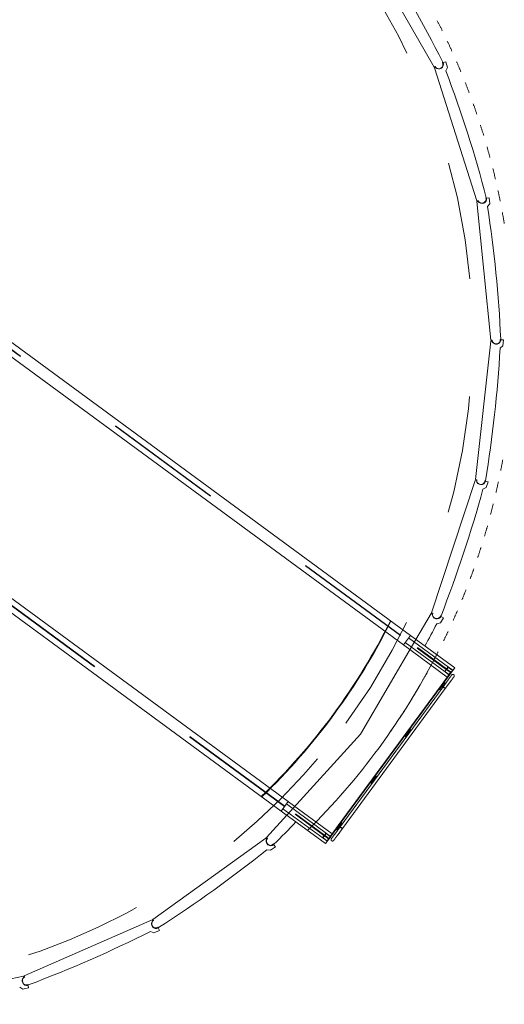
# Model space of a CAD drawing. Header units: metres. Extents: x 135583 to 135939, y 457896 to 458258.
# Tile 429 of 599: x 135759 to 135767, y 458026 to 458042. Entities that reach past the tile are written whole.
import ezdxf

# ---------------------------------------------------------------- set-up
doc = ezdxf.new("R2010")
doc.units = ezdxf.units.M
doc.linetypes.add('Hidden', pattern=[4, 2, -2])
doc.layers.add('NIEUWE INSTALLATIE', color=250, linetype='Continuous', lineweight=0)

msp = doc.modelspace()

# ---------------------------------------------------------------- linework, layer by layer
at = {"layer": 'NIEUWE INSTALLATIE', "linetype": 'Hidden'}
for p, q in [((135747.4239381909, 458045.0635099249), (135765.2614878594, 458031.9586096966)), ((135747.4277866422, 458045.0687481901), (135765.2653363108, 458031.9638479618)), ((135763.1892448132, 458029.1380053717), (135745.3516951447, 458042.2429056)), ((135763.1930932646, 458029.1432436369), (135745.3555435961, 458042.2481438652)), ((135765.7284684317, 458041.6765486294), (135765.7252904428, 458041.6821211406)), ((135765.7284684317, 458041.6765486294), (135765.7252904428, 458041.6821211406)), ((135765.676117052, 458032.4143536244), (135765.6793539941, 458032.4198920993)), ((135765.676117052, 458032.4143536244), (135765.6793539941, 458032.4198920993)), ((135764.4789750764, 458030.3660189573), (135765.4175795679, 458031.9719906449)), ((135764.4789750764, 458030.3660189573), (135765.4175795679, 458031.9719906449)), ((135765.9560737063, 458031.3282569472), (135765.9466613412, 458031.3351720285)), ((135765.9560737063, 458031.3282569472), (135765.9466613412, 458031.3351720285)), ((135763.226981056, 458028.9902884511), (135764.4789750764, 458030.3660189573)), ((135763.226981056, 458028.9902884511), (135764.4789750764, 458030.3660189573)), ((135763.2504159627, 458029.221183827), (135763.2526446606, 458029.2195464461)), ((135763.2504159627, 458029.221183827), (135763.2526446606, 458029.2195464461)), ((135763.9950275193, 458028.6741322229), (135764.0022445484, 458028.6688300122)), ((135763.9950275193, 458028.6741322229), (135764.0022445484, 458028.6688300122)), ((135762.8725932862, 458028.6028576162), (135762.8778030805, 458028.6066006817)), ((135762.8725932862, 458028.6028576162), (135762.8778030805, 458028.6066006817)), ((135762.8778030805, 458028.6066006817), (135762.8821208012, 458028.6113451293)), ((135762.8778030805, 458028.6066006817), (135762.8821208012, 458028.6113451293)), ((135760.9458169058, 458027.2185322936), (135760.9510267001, 458027.2222753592)), ((135760.9458169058, 458027.2185322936), (135760.9510267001, 458027.2222753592))]:
    msp.add_line(p, q, dxfattribs=at)
at = {"layer": 'NIEUWE INSTALLATIE'}
for p, q in [((135747.4850693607, 458045.1467177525), (135765.3226190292, 458032.0418175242)), ((135765.2042051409, 458031.8806401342), (135747.3666554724, 458044.9855403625)), ((135764.5531541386, 458043.7374282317), (135765.7252658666, 458041.6821642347)), ((135745.4128263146, 458042.3261134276), (135763.2503759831, 458029.2212131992)), ((135763.1319620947, 458029.0600358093), (135745.2944124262, 458042.1649360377)), ((135765.8664241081, 458041.7626664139), (135765.8729391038, 458041.766381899)), ((135765.9223416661, 458041.7762317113), (135765.8794709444, 458041.7625532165)), ((135765.9527383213, 458041.6809634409), (135765.9223416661, 458041.7762317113)), ((135765.7252658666, 458041.6821642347), (135765.7448108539, 458041.6933106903)), ((135765.7494871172, 458041.6764692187), (135765.7304334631, 458041.6703898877)), ((135765.7304334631, 458041.6703898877), (135766.4496183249, 458039.416342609)), ((135765.9235460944, 458041.6244142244), (135765.9527383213, 458041.6809634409)), ((135766.4496183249, 458039.416342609), (135766.4710536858, 458039.4231818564)), ((135766.4721262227, 458039.4057361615), (135766.4522249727, 458039.4037511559)), ((135766.4522249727, 458039.4037511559), (135766.6870511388, 458037.0494332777)), ((135766.6044292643, 458039.4657371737), (135766.6115743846, 458039.4680169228)), ((135766.6619452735, 458039.4673801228), (135766.617167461, 458039.4629138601)), ((135766.6315587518, 458039.3186297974), (135766.6718703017, 458039.3678738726)), ((135766.6718703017, 458039.3678738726), (135766.6619452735, 458039.4673801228)), ((135766.6869829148, 458037.0365750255), (135766.427187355, 458034.6848815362)), ((135766.7068619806, 458037.0343789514), (135766.6869829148, 458037.0365750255)), ((135766.6870511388, 458037.0494332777), (135766.7094400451, 458037.051666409)), ((135766.8487487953, 458037.0655614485), (135766.856211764, 458037.0663058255)), ((135766.90534953, 458037.0552102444), (135766.8606216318, 458037.060151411)), ((135766.8943691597, 458036.9558149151), (135766.90534953, 458037.0552102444)), ((135766.844700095, 458036.9160281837), (135766.8943691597, 458036.9558149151)), ((135766.427187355, 458034.6848815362), (135766.4495513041, 458034.6824109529)), ((135766.4244472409, 458034.6723184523), (135765.6813842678, 458032.4260296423)), ((135766.443435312, 458034.6660372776), (135766.4244472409, 458034.6723184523)), ((135766.5536548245, 458034.5216146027), (135766.6105106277, 458034.5502051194)), ((135766.588704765, 458034.6670384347), (135766.5961594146, 458034.6662149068)), ((135766.6419165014, 458034.6451454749), (135766.5991933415, 458034.6592781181)), ((135766.6105106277, 458034.5502051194), (135766.6419165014, 458034.6451454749)), ((135765.6760920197, 458032.4143107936), (135765.4176046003, 458031.9720334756)), ((135765.6933592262, 458032.4042190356), (135765.6760920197, 458032.4143107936)), ((135765.6813842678, 458032.4260296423), (135765.7027458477, 458032.4189633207)), ((135765.8327006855, 458032.2561811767), (135765.8831594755, 458032.3425172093)), ((135765.8356623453, 458032.3749950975), (135765.842782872, 458032.3726396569)), ((135765.8831594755, 458032.3425172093), (135765.8443082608, 458032.3652236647)), ((135765.7711430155, 458032.2400364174), (135765.8327006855, 458032.2561811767)), ((135765.3226190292, 458032.0418175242), (135765.2042051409, 458031.8806401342)), ((135765.3226190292, 458032.0418175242), (135766.0744875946, 458031.4894343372)), ((135765.9466213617, 458031.3352014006), (135765.2042051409, 458031.8806401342)), ((135765.2338086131, 458031.9209344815), (135765.9131473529, 458031.4218375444)), ((135765.9723542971, 458031.5024262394), (135765.2930155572, 458032.0015231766)), ((135765.4385857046, 458031.8263278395), (135765.9317316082, 458031.4640231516)), ((135765.9376523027, 458031.4720820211), (135765.4445063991, 458031.8343867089)), ((135765.9940468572, 458031.3934239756), (135765.8460294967, 458031.1919522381)), ((135765.8524765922, 458031.1872156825), (135765.9916210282, 458031.3766101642)), ((135765.9583747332, 458031.5002880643), (135765.9110091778, 458031.4358171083)), ((135765.9131473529, 458031.4218375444), (135765.9776183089, 458031.3744719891)), ((135765.9150386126, 458031.4328567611), (135765.9624041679, 458031.4973277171)), ((135765.9805786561, 458031.3785014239), (135765.9161077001, 458031.4258669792)), ((135765.935761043, 458031.4610628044), (135766.0082908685, 458031.4077765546)), ((135766.0142115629, 458031.4158354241), (135765.9472576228, 458031.4650251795)), ((135765.9693939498, 458031.4983968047), (135766.0338649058, 458031.4510312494)), ((135766.0368252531, 458031.4550606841), (135765.9723542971, 458031.5024262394)), ((135765.9801622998, 458031.3738318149), (135765.9775019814, 458031.3748685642)), ((135766.0349339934, 458031.4440414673), (135765.9875684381, 458031.3795705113)), ((135765.9915978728, 458031.3766101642), (135766.0389634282, 458031.4410811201)), ((135766.0744875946, 458031.4894343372), (135766.0389634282, 458031.4410811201)), ((135765.8460144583, 458031.1919632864), (135764.0994096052, 458028.814596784)), ((135764.1058567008, 458028.8098602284), (135765.852461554, 458031.1872267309)), ((135765.8161302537, 458031.1208534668), (135765.9049406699, 458031.2417365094)), ((135765.8460144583, 458031.1919632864), (135765.852461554, 458031.1872267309)), ((135765.8460294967, 458031.1919522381), (135765.8524765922, 458031.1872156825)), ((135765.863495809, 458031.1853244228), (135765.8575751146, 458031.1772655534)), ((135765.8575751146, 458031.1772655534), (135765.8741145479, 458031.165114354)), ((135765.8800352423, 458031.1731732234), (135765.863495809, 458031.1853244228)), ((135765.965463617, 458031.2903366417), (135765.8766532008, 458031.1694535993)), ((135765.9049406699, 458031.2417365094), (135765.8968818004, 458031.2476572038)), ((135765.9155775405, 458031.1408566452), (135766.0043879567, 458031.2617396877)), ((135765.965463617, 458031.2903366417), (135765.9660734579, 458031.2911667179)), ((135765.8766784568, 458031.1694350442), (135764.1300736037, 458028.7920685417)), ((135764.1689979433, 458028.7634715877), (135765.9156027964, 458031.1408380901)), ((135765.8080713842, 458031.1267741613), (135765.8161302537, 458031.1208534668)), ((135765.8766784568, 458031.1694350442), (135765.8773416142, 458031.1689478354)), ((135765.8823787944, 458031.1652471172), (135765.8863415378, 458031.1623357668)), ((135765.8864095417, 458031.1622858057), (135765.8910354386, 458031.1588872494)), ((135765.8911034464, 458031.1588372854), (135765.9156027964, 458031.1408380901)), ((135765.233928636, 458030.328397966), (135765.3227390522, 458030.4492810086)), ((135765.2812941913, 458030.3928689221), (135765.2753734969, 458030.3848100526)), ((135765.2753734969, 458030.3848100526), (135765.2919129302, 458030.3726588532)), ((135765.2978336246, 458030.3807177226), (135765.2812941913, 458030.3928689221)), ((135765.3227390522, 458030.4492810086), (135765.3146801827, 458030.4552017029)), ((135765.2258697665, 458030.3343186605), (135765.233928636, 458030.328397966)), ((135764.6436681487, 458029.5418631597), (135764.6517270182, 458029.5359424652)), ((135764.6517270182, 458029.5359424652), (135764.7405374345, 458029.6568255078)), ((135764.6990925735, 458029.6004134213), (135764.6931718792, 458029.5923545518)), ((135764.6931718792, 458029.5923545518), (135764.7097113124, 458029.5802033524)), ((135764.7156320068, 458029.5882622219), (135764.6990925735, 458029.6004134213)), ((135764.7405374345, 458029.6568255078), (135764.732478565, 458029.6627462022)), ((135763.2503759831, 458029.2212131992), (135763.1319620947, 458029.0600358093)), ((135763.8999626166, 458028.6819311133), (135763.220772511, 458029.1809188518)), ((135763.2526846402, 458029.2195170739), (135763.9949875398, 458028.6741615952)), ((135763.8838306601, 458028.5076526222), (135763.1319620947, 458029.0600358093)), ((135763.1615655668, 458029.1003301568), (135763.8407556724, 458028.6013424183)), ((135763.3663426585, 458029.0057235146), (135763.8540128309, 458028.6474417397)), ((135763.8652606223, 458028.6515868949), (135763.3722633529, 458029.013782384)), ((135763.2269476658, 458028.9902517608), (135762.8821541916, 458028.6113818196)), ((135764.0695254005, 458028.7434869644), (135764.1583358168, 458028.864370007)), ((135764.1583358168, 458028.864370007), (135764.1502769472, 458028.8702907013)), ((135763.8859830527, 458028.6797929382), (135763.8386174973, 458028.6153219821)), ((135763.8426469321, 458028.6123616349), (135763.8900124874, 458028.676832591)), ((135763.8970022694, 458028.6779016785), (135763.9614732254, 458028.6305361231)), ((135763.9644335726, 458028.6345655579), (135763.8999626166, 458028.6819311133)), ((135764.0994246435, 458028.8145857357), (135763.9514072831, 458028.6131139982)), ((135763.9578543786, 458028.6083774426), (135764.105871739, 458028.8098491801)), ((135764.1300483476, 458028.7920870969), (135764.0412379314, 458028.6712040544)), ((135764.061466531, 458028.7494076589), (135764.0695254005, 458028.7434869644)), ((135764.0801622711, 458028.6426071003), (135764.1689726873, 458028.7634901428)), ((135764.1058567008, 458028.8098602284), (135764.0994096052, 458028.814596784)), ((135764.105871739, 458028.8098491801), (135764.0994246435, 458028.8145857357)), ((135764.1168909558, 458028.8079579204), (135764.1109702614, 458028.799899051)), ((135764.1109702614, 458028.799899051), (135764.1275096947, 458028.7877478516)), ((135764.1334303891, 458028.795806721), (135764.1168909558, 458028.8079579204)), ((135764.1689979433, 458028.7634715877), (135764.1444985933, 458028.7814707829)), ((135764.1495105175, 458028.7777886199), (135764.1545476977, 458028.7740879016)), ((135762.8725529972, 458028.6028286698), (135760.9510669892, 458027.2223043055)), ((135762.8842226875, 458028.5865861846), (135762.8725529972, 458028.6028286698)), ((135762.8821541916, 458028.6113818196), (135762.898794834, 458028.5962378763)), ((135763.0023366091, 458028.5020088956), (135763.0078834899, 458028.4969609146)), ((135763.8407556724, 458028.6013424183), (135763.9052266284, 458028.5539768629)), ((135763.9081869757, 458028.5580062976), (135763.8437160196, 458028.605371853)), ((135763.8690938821, 458028.6363619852), (135763.935899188, 458028.5872814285)), ((135763.9418198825, 458028.5953402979), (135763.8750145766, 458028.6444208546)), ((135763.9578312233, 458028.6083774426), (135763.8838306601, 458028.5076526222)), ((135763.9625423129, 458028.6235463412), (135763.9151767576, 458028.5590753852)), ((135763.9192061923, 458028.5561150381), (135763.9665717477, 458028.620585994)), ((135763.9641689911, 458028.634448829), (135763.9659535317, 458028.6322200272)), ((135764.0801622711, 458028.6426071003), (135764.0795524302, 458028.6417770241)), ((135762.8885026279, 458028.4049603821), (135762.951305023, 458028.3946715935)), ((135762.951305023, 458028.3946715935), (135763.0325174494, 458028.4530200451)), ((135763.0325174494, 458028.4530200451), (135763.0062606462, 458028.489565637)), ((135760.9398973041, 458027.2159342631), (135758.7733732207, 458026.2650770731)), ((135760.9479349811, 458027.1976204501), (135760.9398973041, 458027.2159342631)), ((135760.9510669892, 458027.2223043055), (135760.9641953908, 458027.2040315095)), ((135760.9143592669, 458027.0190737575), (135760.9736501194, 458026.9959524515)), ((135760.9736501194, 458026.9959524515), (135761.0652191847, 458027.0361408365)), ((135761.045883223, 458027.0903341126), (135761.0502593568, 458027.0842431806)), ((135761.0652191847, 458027.0361408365), (135761.0471344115, 458027.0773469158)), ((135758.7611232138, 458026.2611685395), (135756.4442485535, 458025.7815355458)), ((135758.7651775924, 458026.2415838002), (135758.7611232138, 458026.2611685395)), ((135758.7733732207, 458026.2650770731), (135758.7824156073, 458026.2444740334)), ((135758.6952136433, 458026.0739195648), (135758.7484016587, 458026.0389762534)), ((135758.7484016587, 458026.0389762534), (135758.8463253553, 458026.0592481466)), ((135758.8463253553, 458026.0592481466), (135758.8372030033, 458026.10331381)), ((135758.8386793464, 458026.1162773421), (135758.8416934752, 458026.1094096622))]:
    msp.add_line(p, q, dxfattribs=at)
at = {"layer": 'NIEUWE INSTALLATIE', "flags": 128}
for points in [[(135766.0246705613, 458031.3709253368), (135766.024623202, 458031.3708608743), (135766.0244812, 458031.3706675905), (135766.0242447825, 458031.3703457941), (135766.0239143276, 458031.3698960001), (135766.0234903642, 458031.3693189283), (135766.0229735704, 458031.3686155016), (135766.0223647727, 458031.3677868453), (135766.0216649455, 458031.3668342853), (135766.020875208, 458031.3657593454), (135766.0199968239, 458031.3645637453), (135766.0190311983, 458031.3632493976), (135766.0179798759, 458031.3618184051), (135766.0168445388, 458031.360273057), (135766.0156270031, 458031.3586158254), (135766.0143292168, 458031.3568493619), (135766.0129532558, 458031.3549764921), (135766.0115013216, 458031.3530002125), (135766.0099757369, 458031.3509236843), (135766.0083789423, 458031.34875023), (135766.0067134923, 458031.3464833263), (135766.0049820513, 458031.3441265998), (135766.0031873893, 458031.341683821), (135766.0013323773, 458031.3391588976), (135765.9994199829, 458031.3365558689), (135765.9974532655, 458031.3338788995), (135765.9954353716, 458031.3311322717), (135765.9933695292, 458031.3283203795), (135765.9912590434, 458031.3254477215), (135765.9891072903, 458031.3225188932), (135765.9869177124, 458031.3195385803), (135765.9846938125, 458031.3165115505), (135765.9824391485, 458031.3134426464), (135765.9801573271, 458031.3103367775), (135765.9778519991, 458031.3071989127), (135765.9755268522, 458031.3040340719), (135765.9731856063, 458031.3008473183), (135765.9708320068, 458031.2976437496), (135765.9684698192, 458031.2944284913), (135765.9661028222, 458031.2912066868), (135765.965463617, 458031.2903366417)], [(135766.0043879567, 458031.2617396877), (135766.006755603, 458031.264962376), (135766.0091194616, 458031.2681799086), (135766.0114757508, 458031.2713871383), (135766.013820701, 458031.2745789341), (135766.0161505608, 458031.2777501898), (135766.018461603, 458031.2808958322), (135766.0207501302, 458031.2840108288), (135766.0230124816, 458031.2870901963), (135766.0252450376, 458031.2901290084), (135766.0274442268, 458031.2931224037), (135766.0296065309, 458031.2960655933), (135766.0317284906, 458031.2989538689), (135766.0338067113, 458031.3017826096), (135766.0358378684, 458031.3045472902), (135766.0378187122, 458031.3072434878), (135766.0397460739, 458031.309866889), (135766.0416168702, 458031.312413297), (135766.0434281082, 458031.3148786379), (135766.0451768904, 458031.317258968), (135766.0468604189, 458031.3195504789), (135766.0484760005, 458031.321749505), (135766.0500210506, 458031.3238525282), (135766.0514930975, 458031.325856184), (135766.0528897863, 458031.3277572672), (135766.0542088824, 458031.3295527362), (135766.0554482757, 458031.3312397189), (135766.0566059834, 458031.3328155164), (135766.0576801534, 458031.3342776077), (135766.0586690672, 458031.3356236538), (135766.0595711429, 458031.3368515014), (135766.0603849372, 458031.3379591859), (135766.0611091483, 458031.3389449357), (135766.0617426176, 458031.3398071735), (135766.0622843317, 458031.3405445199), (135766.0627334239, 458031.3411557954), (135766.0630891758, 458031.3416400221), (135766.0633510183, 458031.3419964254), (135766.0635185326, 458031.3422244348), (135766.0635914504, 458031.342323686)], [(135766.0208882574, 458031.3657771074), (135766.0214605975, 458031.36655614), (135766.0221848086, 458031.3675418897), (135766.0228182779, 458031.3684041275), (135766.023359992, 458031.3691414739), (135766.0238090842, 458031.3697527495), (135766.0241648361, 458031.3702369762), (135766.0244266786, 458031.3705933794), (135766.0245941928, 458031.3708213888), (135766.0246671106, 458031.37092064)], [(135766.0246705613, 458031.3709253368), (135766.0252579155, 458031.3716921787), (135766.0258754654, 458031.3724349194), (135766.0265222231, 458031.3731523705), (135766.0271971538, 458031.3738433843), (135766.0278991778, 458031.3745068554), (135766.0286271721, 458031.3751417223), (135766.0293799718, 458031.3757469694), (135766.0301563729, 458031.3763216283), (135766.0309551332, 458031.3768647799), (135766.0317749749, 458031.3773755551), (135766.0326145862, 458031.3778531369), (135766.0334726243, 458031.378296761), (135766.034347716, 458031.3787057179), (135766.0352384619, 458031.3790793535), (135766.0361434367, 458031.3794170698), (135766.0370611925, 458031.3797183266), (135766.0379902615, 458031.3799826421), (135766.0389291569, 458031.3802095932), (135766.0398763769, 458031.380398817), (135766.0408304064, 458031.3805500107), (135766.0417897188, 458031.3806629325), (135766.0427527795, 458031.3807374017), (135766.0437180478, 458031.3807732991), (135766.0446839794, 458031.3807705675), (135766.0456490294, 458031.380729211), (135766.0466116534, 458031.380649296), (135766.0475703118, 458031.3805309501), (135766.0485234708, 458031.3803743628), (135766.0494696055, 458031.3801797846), (135766.0504072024, 458031.3799475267), (135766.0513347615, 458031.3796779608), (135766.0522507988, 458031.379371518), (135766.0531538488, 458031.3790286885), (135766.0540424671, 458031.3786500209), (135766.054915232, 458031.3782361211), (135766.0557707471, 458031.3777876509), (135766.0566076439, 458031.377305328), (135766.0574245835, 458031.376789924), (135766.0582202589, 458031.3762422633), (135766.0584312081, 458031.3760890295)], [(135766.0364120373, 458031.4550531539), (135766.0381965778, 458031.4528243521), (135766.0394848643, 458031.4503995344), (135766.0402122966, 458031.4479002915), (135766.0403423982, 458031.4454519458), (135766.0398686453, 458031.4431772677), (135766.0388147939, 458031.441190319)], [(135766.0584312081, 458031.3760890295), (135766.0591980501, 458031.3755016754), (135766.0599407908, 458031.3748841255), (135766.0606582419, 458031.3742373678), (135766.0613492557, 458031.3735624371), (135766.0620127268, 458031.3728604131), (135766.0626475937, 458031.3721324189), (135766.0632528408, 458031.3713796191), (135766.0638274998, 458031.370603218), (135766.0643706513, 458031.3698044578), (135766.0648814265, 458031.368984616), (135766.0653590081, 458031.3681450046), (135766.0658026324, 458031.3672869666), (135766.0662115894, 458031.3664118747), (135766.0665852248, 458031.365521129), (135766.0669229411, 458031.3646161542), (135766.0672241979, 458031.3636983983), (135766.0674885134, 458031.3627693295), (135766.0677154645, 458031.3618304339), (135766.0679046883, 458031.3608832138), (135766.068055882, 458031.3599291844), (135766.0681688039, 458031.3589698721), (135766.0682432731, 458031.3580068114), (135766.0682791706, 458031.3570415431), (135766.0682764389, 458031.3560756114), (135766.0682350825, 458031.3551105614), (135766.0681551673, 458031.3541479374), (135766.0680368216, 458031.353189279), (135766.0678802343, 458031.35223612), (135766.067685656, 458031.3512899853), (135766.0674533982, 458031.3503523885), (135766.0671838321, 458031.3494248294), (135766.0668773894, 458031.3485087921), (135766.0665345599, 458031.3476057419), (135766.0661558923, 458031.3467171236), (135766.0657419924, 458031.3458443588), (135766.0652935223, 458031.3449888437), (135766.0648111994, 458031.3441519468), (135766.0642957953, 458031.3433350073), (135766.0637481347, 458031.3425393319), (135766.063594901, 458031.3423283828)], [(135766.063594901, 458031.3423283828), (135766.0635475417, 458031.3422639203), (135766.0634055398, 458031.3420706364), (135766.0631691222, 458031.3417488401), (135766.0628386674, 458031.3412990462), (135766.0624147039, 458031.3407219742), (135766.06189791, 458031.3400185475), (135766.0612891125, 458031.3391898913), (135766.0605892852, 458031.3382373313), (135766.0597995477, 458031.3371623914), (135766.05958586, 458031.3368715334)], [(135764.0412379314, 458028.6712040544), (135764.0388702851, 458028.6679813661), (135764.0365064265, 458028.6647638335), (135764.0341501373, 458028.6615566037), (135764.0318051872, 458028.658364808), (135764.0294753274, 458028.6551935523), (135764.0271642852, 458028.6520479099), (135764.0248757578, 458028.6489329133), (135764.0226134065, 458028.6458535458), (135764.0203808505, 458028.6428147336), (135764.0181816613, 458028.6398213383), (135764.0160193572, 458028.6368781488), (135764.0138973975, 458028.6339898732), (135764.0118191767, 458028.6311611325), (135764.0097880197, 458028.6283964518), (135764.0078071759, 458028.6257002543), (135764.0058798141, 458028.623076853), (135764.0040090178, 458028.6205304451), (135764.0021977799, 458028.6180651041), (135764.0004489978, 458028.6156847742), (135763.9987654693, 458028.6133932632), (135763.9971498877, 458028.6111942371), (135763.9956048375, 458028.6090912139), (135763.9941327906, 458028.6070875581), (135763.9927361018, 458028.6051864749), (135763.9914170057, 458028.6033910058), (135763.9901776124, 458028.6017040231), (135763.9890199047, 458028.6001282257), (135763.9879457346, 458028.5986661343), (135763.9869568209, 458028.5973200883), (135763.9860547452, 458028.5960922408), (135763.9852409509, 458028.5949845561), (135763.9845167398, 458028.5939988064), (135763.9838832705, 458028.5931365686), (135763.9833415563, 458028.5923992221), (135763.9828924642, 458028.5917879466), (135763.9825367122, 458028.5913037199), (135763.9822748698, 458028.5909473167), (135763.9821073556, 458028.5907193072), (135763.9820344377, 458028.590620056)], [(135763.9176250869, 458028.5545154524), (135763.9155960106, 458028.5533834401), (135763.9132207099, 458028.5527757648), (135763.9106182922, 458028.5527228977), (135763.9079192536, 458028.5532274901), (135763.9052589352, 458028.5542642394)], [(135763.98719468, 458028.5568547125), (135763.986427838, 458028.5574420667), (135763.9856850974, 458028.5580596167), (135763.9849676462, 458028.5587063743), (135763.9842766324, 458028.5593813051), (135763.9836131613, 458028.560083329), (135763.9829782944, 458028.5608113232), (135763.9823730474, 458028.5615641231), (135763.9817983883, 458028.5623405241), (135763.9812552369, 458028.5631392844), (135763.9807444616, 458028.5639591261), (135763.9802668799, 458028.5647987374), (135763.9798232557, 458028.5656567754), (135763.9794142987, 458028.5665318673), (135763.9790406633, 458028.5674226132), (135763.978702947, 458028.5683275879), (135763.9784016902, 458028.5692453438), (135763.9781373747, 458028.5701744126), (135763.9779104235, 458028.5711133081), (135763.9777211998, 458028.5720605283), (135763.9775700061, 458028.5730145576), (135763.9774570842, 458028.57397387), (135763.977382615, 458028.5749369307), (135763.9773467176, 458028.5759021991), (135763.9773494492, 458028.5768681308), (135763.9773908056, 458028.5778331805), (135763.9774707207, 458028.5787958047), (135763.9775890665, 458028.5797544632), (135763.9777456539, 458028.5807076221), (135763.9779402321, 458028.5816537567), (135763.97817249, 458028.5825913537), (135763.978442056, 458028.5835189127), (135763.9787484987, 458028.58443495), (135763.9790913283, 458028.5853380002), (135763.9794699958, 458028.5862266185), (135763.9798838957, 458028.5870993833), (135763.9803323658, 458028.5879548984), (135763.9808146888, 458028.5887917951), (135763.9813300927, 458028.5896087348), (135763.9818777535, 458028.5904044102), (135763.9820309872, 458028.5906153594)], [(135763.9820309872, 458028.5906153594), (135763.9820783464, 458028.5906798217), (135763.9822203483, 458028.5908731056), (135763.9824567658, 458028.591194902), (135763.9827872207, 458028.5916446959), (135763.9832111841, 458028.5922217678), (135763.983727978, 458028.5929251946), (135763.9843367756, 458028.5937538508), (135763.9850366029, 458028.5947064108), (135763.9858263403, 458028.5957813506), (135763.9860400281, 458028.5960722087)], [(135764.0209553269, 458028.5620184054), (135764.0203679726, 458028.5612515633), (135764.0197504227, 458028.5605088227), (135764.0191036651, 458028.5597913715), (135764.0184287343, 458028.5591003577), (135764.0177267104, 458028.5584368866), (135764.0169987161, 458028.5578020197), (135764.0162459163, 458028.5571967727), (135764.0154695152, 458028.5566221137), (135764.0146707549, 458028.5560789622), (135764.0138509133, 458028.555568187), (135764.0130113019, 458028.5550906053), (135764.0121532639, 458028.5546469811), (135764.011278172, 458028.5542380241), (135764.0103874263, 458028.5538643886), (135764.0094824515, 458028.5535266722), (135764.0085646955, 458028.5532254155), (135764.0076356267, 458028.5529611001), (135764.0066967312, 458028.5527341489), (135764.0057495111, 458028.5525449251), (135764.0047954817, 458028.5523937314), (135764.0038361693, 458028.5522808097), (135764.0028731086, 458028.5522063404), (135764.0019078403, 458028.5521704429), (135764.0009419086, 458028.5521731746), (135763.9999768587, 458028.552214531), (135763.9990142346, 458028.5522944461), (135763.9980555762, 458028.552412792), (135763.9971024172, 458028.5525693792), (135763.9961562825, 458028.5527639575), (135763.9952186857, 458028.5529962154), (135763.9942911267, 458028.5532657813), (135763.9933750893, 458028.5535722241), (135763.9924720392, 458028.5539150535), (135763.9915834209, 458028.5542937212), (135763.9907106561, 458028.554707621), (135763.989855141, 458028.5551560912), (135763.9890182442, 458028.5556384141), (135763.9882013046, 458028.5561538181), (135763.9874056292, 458028.5567014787), (135763.98719468, 458028.5568547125)], [(135764.0209553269, 458028.5620184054), (135764.0210026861, 458028.5620828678), (135764.021144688, 458028.5622761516), (135764.0213811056, 458028.562597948), (135764.0217115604, 458028.5630477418), (135764.0221355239, 458028.5636248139), (135764.0226523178, 458028.5643282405), (135764.0232611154, 458028.5651568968), (135764.0239609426, 458028.5661094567), (135764.0247506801, 458028.5671843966), (135764.0256290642, 458028.5683799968), (135764.0265946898, 458028.5696943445), (135764.0276460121, 458028.571125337), (135764.0287813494, 458028.5726706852), (135764.0299988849, 458028.5743279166), (135764.0312966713, 458028.5760943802), (135764.0326726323, 458028.57796725), (135764.0341245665, 458028.5799435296), (135764.0356501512, 458028.5820200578), (135764.0372469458, 458028.5841935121), (135764.0389123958, 458028.5864604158), (135764.0406438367, 458028.5888171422), (135764.0424384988, 458028.5912599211), (135764.0442935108, 458028.5937848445), (135764.0462059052, 458028.5963878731), (135764.0481726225, 458028.5990648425), (135764.0501905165, 458028.6018114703), (135764.0522563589, 458028.6046233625), (135764.0543668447, 458028.6074960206), (135764.0565185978, 458028.6104248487), (135764.0587081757, 458028.6134051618), (135764.0609320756, 458028.6164321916), (135764.0631867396, 458028.6195010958), (135764.0654685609, 458028.6226069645), (135764.067773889, 458028.6257448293), (135764.0700990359, 458028.62890967), (135764.0724402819, 458028.6320964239), (135764.0747938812, 458028.6352999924), (135764.077156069, 458028.6385152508), (135764.079523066, 458028.6417370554), (135764.0801622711, 458028.6426071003)], [(135764.0247376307, 458028.5671666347), (135764.0241652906, 458028.5663876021), (135764.0234410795, 458028.5654018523), (135764.0228076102, 458028.5645396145), (135764.0222658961, 458028.5638022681), (135764.0218168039, 458028.5631909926), (135764.021461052, 458028.5627067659), (135764.0211992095, 458028.5623503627), (135764.0210316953, 458028.5621223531), (135764.0209587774, 458028.562023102)]]:
    msp.add_lwpolyline(points, dxfattribs=at)
at = {"layer": 'NIEUWE INSTALLATIE', "linetype": 'Hidden'}
for radius, start, end in [(11.06699999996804, 323.6959999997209, 143.6960000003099), (11.06699999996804, 323.6959999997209, 143.6960000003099), (11.06699999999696, 143.6960000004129, 323.6959999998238), (11.06699999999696, 143.6960000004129, 323.6959999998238), (11.76699999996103, 26.22056573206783, 27.13548624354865), (11.76699999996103, 26.22056573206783, 27.13548624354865), (11.76699999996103, 26.22056573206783, 27.13548624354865), (11.76699999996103, 26.22056573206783, 27.13548624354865), (11.76700000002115, 24.35472906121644, 25.26941757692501), (11.76700000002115, 24.35472906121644, 25.26941757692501), (11.76700000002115, 24.35472906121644, 25.26941757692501), (11.76700000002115, 24.35472906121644, 25.26941757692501), (11.76700000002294, 22.48890882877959, 23.40335250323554), (11.76700000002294, 22.48890882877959, 23.40335250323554), (11.76700000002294, 22.48890882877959, 23.40335250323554), (11.76700000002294, 22.48890882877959, 23.40335250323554), (11.76700000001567, 20.62310920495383, 21.53728173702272), (11.76700000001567, 20.62310920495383, 21.53728173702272), (11.76700000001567, 20.62310920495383, 21.53728173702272), (11.76700000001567, 20.62310920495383, 21.53728173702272), (11.76699999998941, 18.7573311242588, 19.67121176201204), (11.76699999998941, 18.7573311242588, 19.67121176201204), (11.76699999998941, 18.7573311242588, 19.67121176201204), (11.76699999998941, 18.7573311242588, 19.67121176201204), (11.76699999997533, 16.89157844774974, 17.80513924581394), (11.76699999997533, 16.89157844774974, 17.80513924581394), (11.76699999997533, 16.89157844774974, 17.80513924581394), (11.76699999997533, 16.89157844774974, 17.80513924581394), (11.76700000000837, 15.02584999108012, 15.93906446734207), (11.76700000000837, 15.02584999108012, 15.93906446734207), (11.76700000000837, 15.02584999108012, 15.93906446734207), (11.76700000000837, 15.02584999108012, 15.93906446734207), (11.76699999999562, 13.16015524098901, 14.07299186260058), (11.76699999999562, 13.16015524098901, 14.07299186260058), (11.76699999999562, 13.16015524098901, 14.07299186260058), (11.76699999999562, 13.16015524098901, 14.07299186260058), (11.76700000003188, 11.29449461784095, 12.20691225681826), (11.76700000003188, 11.29449461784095, 12.20691225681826), (11.76700000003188, 11.29449461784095, 12.20691225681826), (11.76700000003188, 11.29449461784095, 12.20691225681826), (11.76700000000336, 9.428867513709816, 10.34083460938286), (11.76700000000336, 9.428867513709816, 10.34083460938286), (11.76700000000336, 9.428867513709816, 10.34083460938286), (11.76700000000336, 9.428867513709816, 10.34083460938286), (11.76700000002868, 348.9119110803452, 349.8139070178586), (11.76700000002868, 348.9119110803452, 349.8139070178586), (11.76700000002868, 348.9119110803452, 349.8139070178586), (11.76700000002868, 348.9119110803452, 349.8139070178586), (11.76700000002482, 347.0476428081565, 347.9478174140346), (11.76700000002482, 347.0476428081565, 347.9478174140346), (11.76700000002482, 347.0476428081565, 347.9478174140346), (11.76700000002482, 347.0476428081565, 347.9478174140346), (11.76700000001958, 345.1836969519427, 346.0817288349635), (11.76700000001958, 345.1836969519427, 346.0817288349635), (11.76700000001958, 345.1836969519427, 346.0817288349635), (11.76700000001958, 345.1836969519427, 346.0817288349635), (11.76700000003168, 343.3201672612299, 344.2156353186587), (11.76700000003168, 343.3201672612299, 344.2156353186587), (11.76700000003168, 343.3201672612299, 344.2156353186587), (11.76700000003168, 343.3201672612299, 344.2156353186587), (11.76699999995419, 341.457186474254, 342.3495432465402), (11.76699999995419, 341.457186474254, 342.3495432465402), (11.76699999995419, 341.457186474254, 342.3495432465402), (11.76699999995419, 341.457186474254, 342.3495432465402), (11.76700000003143, 339.5949409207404, 340.4834489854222), (11.76700000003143, 339.5949409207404, 340.4834489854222), (11.76700000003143, 339.5949409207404, 340.4834489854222), (11.76700000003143, 339.5949409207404, 340.4834489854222), (11.76699999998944, 337.7337332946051, 338.617357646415), (11.76699999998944, 337.7337332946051, 338.617357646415), (11.76699999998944, 337.7337332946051, 338.617357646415), (11.76699999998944, 337.7337332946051, 338.617357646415), (11.76699999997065, 335.8740384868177, 336.7512633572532), (11.76699999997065, 335.8740384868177, 336.7512633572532), (11.76699999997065, 335.8740384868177, 336.7512633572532), (11.76699999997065, 335.8740384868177, 336.7512633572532), (10.8069999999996, 323.6960000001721, 333.5527065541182), (10.8069999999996, 323.6960000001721, 333.5527065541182), (10.81699999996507, 323.6960000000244, 333.5434766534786), (10.81699999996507, 323.6960000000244, 333.5434766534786), (11.76700000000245, 334.0166809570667, 334.8851681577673), (11.76700000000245, 334.0166809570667, 334.8851681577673), (11.76700000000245, 334.0166809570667, 334.8851681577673), (11.76700000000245, 334.0166809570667, 334.8851681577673), (11.76699999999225, 323.6960000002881, 332.7419668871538), (11.76699999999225, 323.6960000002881, 332.7419668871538), (11.76700000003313, 332.1632215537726, 333.0190700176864), (11.76700000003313, 332.1632215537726, 333.0190700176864), (11.76700000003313, 332.1632215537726, 333.0190700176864), (11.76700000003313, 332.1632215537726, 333.0190700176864), (11.76699999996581, 330.3169989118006, 331.1529759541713), (11.76699999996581, 330.3169989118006, 331.1529759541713), (11.76699999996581, 330.3169989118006, 331.1529759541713), (11.76699999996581, 330.3169989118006, 331.1529759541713), (11.76699999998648, 328.4866951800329, 329.2677599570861), (11.76699999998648, 328.4866951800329, 329.2677599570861), (11.76699999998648, 328.4866951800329, 329.2677599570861), (11.76699999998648, 328.4866951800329, 329.2677599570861), (10.8069999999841, 313.8392934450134, 323.6960000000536), (10.8069999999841, 313.8392934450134, 323.6960000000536), (10.81699999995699, 313.8485233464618, 323.6959999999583), (10.81699999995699, 313.8485233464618, 323.6959999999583), (11.76700000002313, 326.7041609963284, 327.4105059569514), (11.76700000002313, 326.7041609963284, 327.4105059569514), (11.76700000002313, 326.7041609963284, 327.4105059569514), (11.76700000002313, 326.7041609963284, 327.4105059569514), (11.76699999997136, 325.2559882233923, 325.5532526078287), (11.76699999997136, 325.2559882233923, 325.5532526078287), (11.76699999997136, 325.2559882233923, 325.5532526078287), (11.76699999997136, 325.2559882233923, 325.5532526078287), (11.7669999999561, 314.6500331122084, 323.6960000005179), (11.7669999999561, 314.6500331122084, 323.6960000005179)]:
    msp.add_arc((135755.3085157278, 458037.1033767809), radius, start, end, dxfattribs=at)
at = {"layer": 'NIEUWE INSTALLATIE'}
for centre, radius, start, end in [((135746.8193628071, 458032.2030363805), 21.31891993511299, 26.6529291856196, 32.73907159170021), ((135765.805617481, 458041.7279885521), 0.0700000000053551, 209.6960006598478, 29.69600065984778), ((135745.986033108, 458034.0751147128), 21.31891993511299, 14.65292797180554, 20.73907237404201), ((135766.5377414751, 458039.444459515), 0.0700000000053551, 197.6960016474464, 17.69599839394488), ((135745.5601406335, 458036.0795426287), 21.31891993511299, 2.652929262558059, 8.739071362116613), ((135766.7790944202, 458037.0586139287), 0.0700000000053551, 185.6959986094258, 5.695998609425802), ((135745.5602989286, 458038.1287170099), 21.31891993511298, 350.6529301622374, 356.7390716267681), ((135766.5191280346, 458034.6747246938), 0.07000000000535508, 173.6960014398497, 353.6960014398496), ((135745.9865010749, 458040.133079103), 21.31891993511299, 338.6529291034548, 344.7390709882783), ((135765.7692040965, 458032.3969792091), 0.0700000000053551, 161.69600089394, 341.69600089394), ((135746.8201199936, 458042.0050286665), 21.31891993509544, 331.5834916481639, 332.7390723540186), ((135748.0247225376, 458043.6627525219), 21.31891993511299, 314.6529291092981, 316.0848033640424), ((135762.9505657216, 458028.549123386), 0.0700000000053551, 137.6959993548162, 317.6959993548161), ((135749.5476617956, 458045.033800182), 21.31891993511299, 302.6529275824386, 308.739072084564), ((135761.0050393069, 458027.1471828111), 0.0700000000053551, 125.6960010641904, 305.6960010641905), ((135751.3223780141, 458046.0582502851), 21.31891993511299, 290.6529297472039, 296.7390708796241), ((135758.8105474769, 458026.1803756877), 0.0700000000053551, 113.6959992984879, 293.6959992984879)]:
    msp.add_arc(centre, radius, start, end, dxfattribs=at)
for centre, major_axis, ratio, start_param, end_param in [((135765.8045488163, 458041.7345054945), (-0.02069121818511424, -0.07727789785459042), 0.9999999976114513, 5.785696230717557, 8.473803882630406), ((135766.5380511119, 458039.4510562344), (-0.03630604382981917, -0.07128724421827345), 0.9999999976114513, 5.785696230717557, 8.473803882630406), ((135766.7807688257, 458037.0650021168), (-0.05033412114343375, -0.06218099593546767), 0.9999999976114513, 5.785696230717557, 8.473803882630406), ((135766.5220940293, 458034.6806251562), (-0.06216235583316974, -0.05035713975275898), 0.9999999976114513, 5.785696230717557, 8.473803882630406), ((135765.7733320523, 458032.4021340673), (-0.07127379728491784, -0.0363324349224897), 0.9999999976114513, 5.785696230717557, 8.473803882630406), ((135765.9190680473, 458031.429896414), (-0.003910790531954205, -0.00920357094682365), 0.9999999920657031, 4.480568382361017, 6.051364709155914), ((135765.9190680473, 458031.429896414), (-0.001665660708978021, -0.004714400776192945), 0.9999999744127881, 4.418388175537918, 5.989184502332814), ((135765.9664336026, 458031.4943673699), (-0.005920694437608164, -0.008058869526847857), 0.9999999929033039, 3.141592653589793, 4.712388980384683), ((135765.9664336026, 458031.4943673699), (-0.0007087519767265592, -0.004949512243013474), 0.9999999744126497, 2.650197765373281, 4.220994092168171), ((135765.9835390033, 458031.3825308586), (0.001511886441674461, -0.009885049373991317), 0.999999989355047, 5.497790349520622, 7.068586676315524), ((135765.9835390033, 458031.3825308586), (0.002280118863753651, -0.00444983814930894), 0.9999999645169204, 5.176038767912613, 6.746835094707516), ((135766.0309045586, 458031.4470018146), (0.0007559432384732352, -0.004942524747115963), 0.9999999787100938, 0.7854013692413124, 2.356197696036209), ((135766.0309045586, 458031.4470018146), (0.008058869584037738, -0.005920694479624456), 0.999999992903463, 1.554312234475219e-15, 1.570796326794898), ((135765.8961153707, 458031.1551551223), (0.02322480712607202, -0.006620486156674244), 0.9999999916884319, 2.577116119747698, 2.712123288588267), ((135765.8961153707, 458031.1551551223), (0.01946216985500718, -0.01429847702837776), 1e-06, 0, 3.926990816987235), ((135765.8961153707, 458031.1551551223), (0.01946216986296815, -0.01429847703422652), 1e-06, 0, 5.063268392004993), ((135765.8961153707, 458031.1551551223), (0.01946216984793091, -0.01429847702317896), 1e-06, 5.067619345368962, 5.327868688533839), ((135765.8961153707, 458031.1551551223), (0.0194621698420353, -0.01429847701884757), 1e-06, 5.331155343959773, 5.497787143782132), ((135765.8961153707, 458031.1551551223), (-0.019462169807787, 0.01429847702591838), 9.999999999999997e-07, 2.490221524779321, 2.617993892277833), ((135763.8940419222, 458028.6738722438), (0.003742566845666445, -0.009273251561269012), 0.9999999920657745, 2.124373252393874, 3.695169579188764), ((135763.8940419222, 458028.6738722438), (0.002589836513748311, -0.004277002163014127), 0.9999999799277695, 1.963495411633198, 3.534291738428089), ((135764.1495105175, 458028.7777886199), (0.01924372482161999, 0.0145911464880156), 0.9999999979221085, 2.049605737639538, 2.067769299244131), ((135764.1495105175, 458028.7777886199), (-0.01946216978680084, 0.01429847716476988), 1e-06, 4.072258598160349, 10.20535357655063), ((135764.1495105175, 458028.7777886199), (-0.01946216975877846, 0.01429847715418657), 1e-06, 4.539183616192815, 10.46793613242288), ((135764.1495357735, 458028.7777700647), (-0.019462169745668, 0.01429847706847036), 1e-06, 5.240027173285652, 6.154305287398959), ((135764.1495357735, 458028.7777700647), (-0.01946216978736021, 0.01429847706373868), 1e-06, 6.021386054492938, 6.152285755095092), ((135764.1495105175, 458028.7777886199), (0.01946216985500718, -0.01429847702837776), 1e-06, 3.926990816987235, 6.283185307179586), ((135764.1495357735, 458028.7777700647), (-0.01946216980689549, 0.01429847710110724), 1e-06, 4.977807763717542, 5.450353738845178), ((135764.1495105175, 458028.7777886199), (-0.01946216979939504, 0.01429847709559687), 1e-06, 1.836215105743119, 2.308761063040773), ((135762.9564334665, 458028.5521535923), (-0.07988958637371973, -0.004201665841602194), 0.9999999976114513, 5.785696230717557, 8.473803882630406), ((135763.8466763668, 458028.6094012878), (0.008554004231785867, 0.005179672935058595), 0.9999999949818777, 1.963495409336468, 3.534291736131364), ((135763.8466763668, 458028.6094012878), (0.003567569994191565, 0.003503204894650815), 0.9999999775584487, 1.731672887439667, 3.302469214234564), ((135763.9111473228, 458028.5620357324), (0.00951521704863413, 0.003075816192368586), 0.9999999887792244, 3.766114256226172, 5.336910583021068), ((135763.9111473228, 458028.5620357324), (0.000755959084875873, -0.004942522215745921), 0.9999999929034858, 5.497787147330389, 7.068583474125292), ((135763.9585128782, 458028.6265066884), (0.00258983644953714, -0.00427700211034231), 0.9999999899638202, 0.3926990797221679, 1.963495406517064), ((135763.9585128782, 458028.6265066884), (-0.005920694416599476, -0.008058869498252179), 0.9999999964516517, 1.570796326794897, 3.141592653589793), ((135761.0114088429, 458027.1489268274), (-0.07901738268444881, 0.01250012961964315), 0.9999999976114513, 5.785696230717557, 8.473803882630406), ((135758.8171404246, 458026.1807572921), (-0.07469174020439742, 0.02865560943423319), 0.9999999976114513, 5.785696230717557, 8.473803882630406)]:
    msp.add_ellipse(centre, major_axis=major_axis, ratio=ratio, start_param=start_param, end_param=end_param, dxfattribs=at)
for centre, major_axis in [((135765.8961406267, 458031.1551365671), (-0.01946216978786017, 0.01429847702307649)), ((135764.1495357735, 458028.7777700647), (-0.0194621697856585, 0.01429847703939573))]:
    msp.add_ellipse(centre, major_axis=major_axis, ratio=1e-06, dxfattribs=at)
for points in [[(135765.8793336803, 458031.1725216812), (135765.8783521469, 458031.1715736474), (135765.8774601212, 458031.1705519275), (135765.8766532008, 458031.1694535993)], [(135765.9155775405, 458031.1408566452), (135765.9163844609, 458031.1419549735), (135765.9170928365, 458031.1431116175), (135765.9177041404, 458031.1443316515)], [(135764.1284837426, 458028.7896662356), (135764.128192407, 458028.7891505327), (135764.1279190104, 458028.7886225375), (135764.1276648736, 458028.788083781)], [(135764.1279217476, 458028.7886120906), (135764.1285352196, 458028.7898350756), (135764.1292493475, 458028.7909995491), (135764.1300483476, 458028.7920870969)], [(135764.1658648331, 458028.7600190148), (135764.1663029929, 458028.7604225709), (135764.1667028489, 458028.7608562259), (135764.1670887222, 458028.7613012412)], [(135764.1689726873, 458028.7634901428), (135764.1681736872, 458028.7624025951), (135764.1672759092, 458028.7613730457), (135764.1662922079, 458028.760422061)]]:
    msp.add_open_spline(points, degree=3, dxfattribs=at)

doc.saveas('drawing.dxf')
